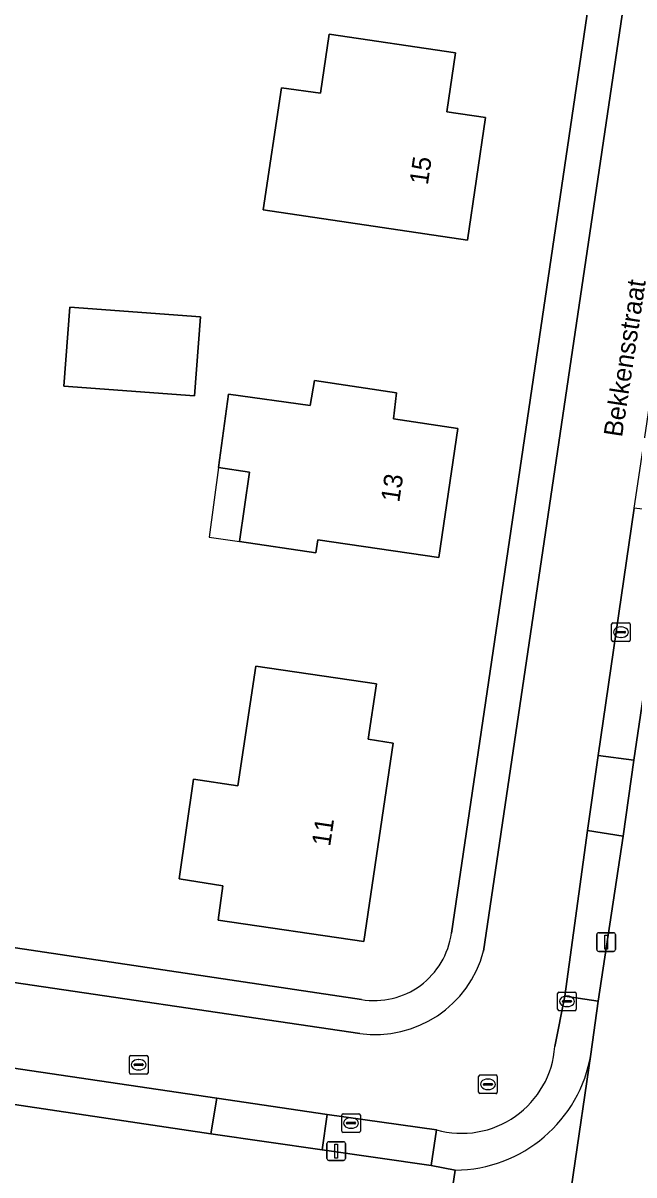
# Model space of a CAD drawing. Extents: x 164148 to 165261, y 382513 to 383432.
# Drawn here: x 164578.2 to 164610.9, y 383053.9 to 383115.5 of the extents above; entities that cross this region are included whole.
import ezdxf

# ---------------------------------------------------------------- set-up
doc = ezdxf.new("R2010")
doc.units = 0
for name, color, linetype in [('IMGEO_Erf', 7, 'Continuous'), ('IMGEO_Kolk', 7, 'Continuous'), ('IMGEO_Lichtmast', 7, 'Continuous'), ('IMGEO_Openbare_ruimte_label', 7, 'Continuous'), ('IMGEO_Pand', 7, 'Continuous'), ('IMGEO_Pand_nummerreeks', 7, 'Continuous'), ('IMGEO_Pand_overbouw', 7, 'Continuous'), ('IMGEO_Parkeervlak_open', 7, 'Continuous'), ('IMGEO_Rijbaan_lokaal_open', 7, 'Continuous'), ('IMGEO_Rioolput', 7, 'Continuous'), ('IMGEO_Voetpad_gesloten', 7, 'Continuous'), ('IMGEO_Voetpad_open', 7, 'Continuous')]:
    doc.layers.add(name, color=color, linetype=linetype)

msp = doc.modelspace()

# ---------------------------------------------------------------- linework, layer by layer
at = {"layer": 'IMGEO_Erf'}
for points in [[(164601.081, 383066.812), (164615.508, 383164.456)], [(164623.816, 383163.728), (164623.27, 383160.3), (164619.179, 383132.443), (164618.352, 383126.809), (164615.891, 383110.249), (164614.945, 383103.98), (164613.433, 383093.793), (164612.816, 383089.325), (164610.85, 383076.068), (164610.275, 383072.012), (164608.947, 383063.175), (164608.549, 383060.35), (164603.815, 383028.066), (164603.697, 383027.909), (164653.403, 383020.558), (164672.613, 383150.649)], [(164554.918, 383069.432), (164596.268, 383063.274)]]:
    msp.add_lwpolyline(points, dxfattribs=at)
for points in [[(164594.534, 383114.916), (164601.294, 383113.916), (164600.846, 383110.752), (164602.903, 383110.453), (164601.937, 383103.887), (164591.018, 383105.508), (164591.998, 383112.046), (164594.081, 383111.753)], [(164587.652, 383099.786), (164587.342, 383095.568), (164580.344, 383096.082), (164580.654, 383100.3)], [(164593.525, 383095.05), (164593.751, 383096.376), (164598.152, 383095.717), (164597.984, 383094.339), (164601.428, 383093.822), (164600.414, 383086.91), (164593.933, 383087.86), (164593.832, 383087.168), (164589.736, 383087.768), (164590.28, 383091.479), (164588.623, 383091.726), (164589.161, 383095.649)], [(164597.068, 383080.159), (164596.621, 383077.189), (164597.958, 383076.991), (164596.394, 383066.366), (164588.593, 383067.513), (164588.857, 383069.348), (164586.505, 383069.731), (164587.274, 383075.049), (164589.65, 383074.705), (164590.61, 383081.103)], [(164601.28, 383054.146), (164600.005, 383054.394), (164594.166, 383055.226), (164588.211, 383056.086), (164572.546, 383058.416), (164567.568, 383059.175), (164561.903, 383060.016), (164555.592, 383060.91), (164547.597, 383062.105), (164543.882, 383036.919), (164543.993, 383036.903), (164543.97, 383036.746), (164597.503, 383028.776), (164597.531, 383028.965)]]:
    msp.add_lwpolyline(points, close=True, dxfattribs=at)
msp.add_arc((164596.962, 383067.372), 4.157, 260.38548, 352.25318, dxfattribs=at)
at = {"layer": 'IMGEO_Kolk'}
for p, q in [((164609.657, 383082.494), (164609.657, 383083.346)), ((164609.732, 383083.42), (164610.584, 383083.42)), ((164610.145, 383083.2), (164610.17, 383083.2)), ((164610.658, 383083.346), (164610.658, 383082.494)), ((164609.916, 383082.914), (164609.916, 383082.926)), ((164610.354, 383082.877), (164609.956, 383082.877)), ((164609.959, 383082.963), (164610.357, 383082.963)), ((164610.168, 383082.64), (164610.143, 383082.64)), ((164610.4, 383082.926), (164610.4, 383082.914)), ((164610.584, 383082.42), (164609.732, 383082.42)), ((164606.767, 383062.745), (164606.767, 383063.597)), ((164606.842, 383063.671), (164607.694, 383063.671)), ((164607.255, 383063.451), (164607.28, 383063.451)), ((164607.768, 383063.597), (164607.768, 383062.745)), ((164607.026, 383063.165), (164607.026, 383063.177)), ((164607.464, 383063.128), (164607.066, 383063.128)), ((164607.069, 383063.214), (164607.467, 383063.214)), ((164607.278, 383062.891), (164607.253, 383062.891)), ((164607.51, 383063.177), (164607.51, 383063.165)), ((164607.694, 383062.671), (164606.842, 383062.671)), ((164595.211, 383056.236), (164595.211, 383057.088)), ((164595.286, 383057.162), (164596.138, 383057.162)), ((164595.47, 383056.656), (164595.47, 383056.668)), ((164595.908, 383056.619), (164595.51, 383056.619)), ((164595.513, 383056.705), (164595.911, 383056.705)), ((164595.699, 383056.942), (164595.724, 383056.942)), ((164595.954, 383056.668), (164595.954, 383056.656)), ((164596.212, 383057.088), (164596.212, 383056.236)), ((164596.138, 383056.162), (164595.286, 383056.162)), ((164595.722, 383056.382), (164595.697, 383056.382))]:
    msp.add_line(p, q, dxfattribs=at)
for points in [[(164609.657, 383082.494), (164609.657, 383083.346)], [(164609.732, 383083.42), (164610.584, 383083.42)], [(164610.658, 383083.346), (164610.658, 383082.494)], [(164610.584, 383082.42), (164609.732, 383082.42)], [(164606.767, 383062.745), (164606.767, 383063.597)], [(164606.842, 383063.671), (164607.694, 383063.671)], [(164607.768, 383063.597), (164607.768, 383062.745)], [(164607.694, 383062.671), (164606.842, 383062.671)], [(164595.211, 383056.236), (164595.211, 383057.088)], [(164595.286, 383057.162), (164596.138, 383057.162)], [(164596.212, 383057.088), (164596.212, 383056.236)], [(164596.138, 383056.162), (164595.286, 383056.162)]]:
    msp.add_lwpolyline(points, dxfattribs=at)
for centre, radius, start, end in [((164609.734, 383083.344), 0.0765, 91.55205, 178.44795), ((164609.734, 383083.344), 0.0765, 91.55205, 178.44795), ((164610.582, 383083.344), 0.0765, 1.55205, 88.44795), ((164610.582, 383083.344), 0.0765, 1.55205, 88.44795), ((164609.734, 383082.496), 0.0765, 181.55205, 268.44795), ((164609.734, 383082.496), 0.0765, 181.55205, 268.44795), ((164609.956, 383082.923), 0.0403, 85.87752, 175.75265), ((164609.953, 383082.913), 0.0366, 178.93798, 274.71019), ((164610.357, 383082.92), 0.043, 264.86636, 352.45326), ((164610.361, 383082.925), 0.0386, 1.73085, 96.63898), ((164610.582, 383082.496), 0.0765, 271.55205, 358.44795), ((164610.582, 383082.496), 0.0765, 271.55205, 358.44795), ((164606.844, 383063.595), 0.0765, 91.55205, 178.44795), ((164606.844, 383063.595), 0.0765, 91.55205, 178.44795), ((164607.692, 383063.595), 0.0765, 1.55205, 88.44795), ((164607.692, 383063.595), 0.0765, 1.55205, 88.44795), ((164607.066, 383063.174), 0.0403, 85.87752, 175.75265), ((164607.063, 383063.164), 0.0366, 178.93798, 274.71019), ((164607.467, 383063.171), 0.043, 264.86636, 352.45326), ((164607.471, 383063.176), 0.0386, 1.73085, 96.63898), ((164606.844, 383062.747), 0.0765, 181.55205, 268.44795), ((164606.844, 383062.747), 0.0765, 181.55205, 268.44795), ((164607.692, 383062.747), 0.0765, 271.55205, 358.44795), ((164607.692, 383062.747), 0.0765, 271.55205, 358.44795), ((164595.288, 383057.086), 0.0765, 91.55205, 178.44795), ((164595.288, 383057.086), 0.0765, 91.55205, 178.44795), ((164595.51, 383056.665), 0.0403, 85.87752, 175.75265), ((164595.507, 383056.655), 0.0366, 178.93798, 274.71019), ((164595.911, 383056.662), 0.043, 264.86636, 352.45326), ((164595.915, 383056.667), 0.0386, 1.73085, 96.63898), ((164596.136, 383057.086), 0.0765, 1.55205, 88.44795), ((164596.136, 383057.086), 0.0765, 1.55205, 88.44795), ((164595.288, 383056.238), 0.0765, 181.55205, 268.44795), ((164595.288, 383056.238), 0.0765, 181.55205, 268.44795), ((164596.136, 383056.238), 0.0765, 271.55205, 358.44795), ((164596.136, 383056.238), 0.0765, 271.55205, 358.44795)]:
    msp.add_arc(centre, radius, start, end, dxfattribs=at)
for centre, major_axis, ratio, start_param, end_param in [((164610.144, 383082.92), (-0.387, 0.002), 0.722429, 4.712389, 7.853982), ((164610.169, 383082.92), (-0.39, 0.002), 0.717154, 1.570796, 4.712389), ((164607.254, 383063.171), (-0.387, 0.002), 0.722429, 4.712389, 7.853982), ((164607.279, 383063.171), (-0.39, 0.002), 0.717154, 1.570796, 4.712389), ((164595.698, 383056.662), (-0.387, 0.002), 0.722429, 4.712389, 7.853982), ((164595.723, 383056.662), (-0.39, 0.002), 0.717154, 1.570796, 4.712389)]:
    msp.add_ellipse(centre, major_axis=major_axis, ratio=ratio, start_param=start_param, end_param=end_param, dxfattribs=at)
at = {"layer": 'IMGEO_Lichtmast'}
for p, q in [((164608.867, 383065.941), (164608.867, 383066.741)), ((164608.867, 383066.741), (164608.867, 383065.941)), ((164608.967, 383066.841), (164609.757, 383066.841)), ((164609.757, 383066.841), (164608.967, 383066.841)), ((164609.857, 383066.741), (164609.857, 383065.941)), ((164609.857, 383065.941), (164609.857, 383066.741)), ((164609.757, 383065.841), (164608.967, 383065.841)), ((164608.967, 383065.841), (164609.757, 383065.841)), ((164594.423, 383054.76), (164594.423, 383055.56)), ((164594.423, 383055.56), (164594.423, 383054.76)), ((164594.523, 383055.66), (164595.313, 383055.66)), ((164595.313, 383055.66), (164594.523, 383055.66)), ((164595.413, 383055.56), (164595.413, 383054.76)), ((164595.413, 383054.76), (164595.413, 383055.56)), ((164595.313, 383054.66), (164594.523, 383054.66)), ((164594.523, 383054.66), (164595.313, 383054.66))]:
    msp.add_line(p, q, dxfattribs=at)
for points in [[(164609.287, 383066.716), (164609.437, 383066.716), (164609.437, 383065.966), (164609.287, 383065.966), (164609.287, 383066.716)], [(164594.843, 383055.535), (164594.993, 383055.535), (164594.993, 383054.785), (164594.843, 383054.785), (164594.843, 383055.535)]]:
    msp.add_lwpolyline(points, dxfattribs=at)
for centre, start, end in [((164608.967, 383066.741), 90, 180), ((164608.967, 383066.741), 90, 180), ((164609.757, 383066.741), 0, 90), ((164609.757, 383066.741), 360, 90), ((164608.967, 383065.941), 180, 270), ((164608.967, 383065.941), 180, 270), ((164609.757, 383065.941), 270, 0), ((164609.757, 383065.941), 270, 0), ((164594.523, 383055.56), 90, 180), ((164594.523, 383055.56), 90, 180), ((164595.313, 383055.56), 0, 90), ((164595.313, 383055.56), 360, 90), ((164594.523, 383054.76), 180, 270), ((164594.523, 383054.76), 180, 270), ((164595.313, 383054.76), 270, 0), ((164595.313, 383054.76), 270, 0)]:
    msp.add_arc(centre, 0.1, start, end, dxfattribs=at)
at = {"layer": 'IMGEO_Pand'}
for points in [[(164601.937, 383103.887), (164602.903, 383110.453), (164600.846, 383110.752), (164601.294, 383113.916), (164594.534, 383114.916), (164594.081, 383111.753), (164591.998, 383112.046), (164591.018, 383105.508)], [(164587.342, 383095.568), (164587.652, 383099.786), (164580.654, 383100.3), (164580.344, 383096.082)], [(164588.623, 383091.726), (164590.28, 383091.479), (164589.736, 383087.768), (164593.832, 383087.168), (164593.933, 383087.86), (164600.414, 383086.91), (164601.428, 383093.822), (164597.984, 383094.339), (164598.152, 383095.717), (164593.751, 383096.376), (164593.525, 383095.05), (164589.161, 383095.649)], [(164596.394, 383066.366), (164597.958, 383076.991), (164596.621, 383077.189), (164597.068, 383080.159), (164590.61, 383081.103), (164589.65, 383074.705), (164587.274, 383075.049), (164586.505, 383069.731), (164588.857, 383069.348), (164588.593, 383067.513)]]:
    msp.add_lwpolyline(points, close=True, dxfattribs=at)
at = {"layer": 'IMGEO_Pand_overbouw'}
msp.add_lwpolyline([(164588.623, 383091.726), (164588.112, 383088.006), (164589.736, 383087.768), (164590.28, 383091.479)], close=True, dxfattribs=at)
at = {"layer": 'IMGEO_Parkeervlak_open'}
for points in [[(164610.85, 383076.068), (164612.816, 383089.325), (164610.859, 383089.558), (164608.944, 383076.319)], [(164610.275, 383072.012), (164608.365, 383072.304), (164607.151, 383063.443), (164608.947, 383063.175)], [(164588.211, 383056.086), (164588.521, 383057.995), (164572.816, 383060.315), (164572.546, 383058.416)], [(164600.284, 383056.301), (164594.437, 383057.126), (164594.166, 383055.226), (164600.005, 383054.394)]]:
    msp.add_lwpolyline(points, close=True, dxfattribs=at)
at = {"layer": 'IMGEO_Rijbaan_lokaal_open'}
for points in [[(164606.618, 383060.753), (164607.151, 383063.443), (164608.365, 383072.304), (164608.944, 383076.319), (164610.859, 383089.558), (164611.544, 383094.072), (164613.048, 383104.26), (164613.97, 383110.498), (164616.43, 383127.049), (164617.279, 383132.723), (164621.375, 383160.567), (164621.735, 383163.008), (164617.29, 383163.645), (164602.804, 383065.865)], [(164596.181, 383061.451), (164553.594, 383067.724)], [(164547.931, 383064.12), (164548.333, 383063.965), (164555.881, 383062.825), (164562.174, 383061.911), (164567.813, 383061.059), (164572.816, 383060.315), (164588.521, 383057.995), (164594.437, 383057.126), (164600.284, 383056.301)], [(164601.28, 383054.146), (164597.531, 383028.965), (164601.741, 383028.363), (164603.815, 383028.066), (164608.549, 383060.35)]]:
    msp.add_lwpolyline(points, dxfattribs=at)
for centre, radius, start, end in [((164597.01, 383067.383), 5.989, 262.04359, 345.32057), ((164601.638, 383061.106), 4.993, 254.26456, 355.94016), ((164601.24, 383061.553), 7.407, 270.30625, 350.65443)]:
    msp.add_arc(centre, radius, start, end, dxfattribs=at)
at = {"layer": 'IMGEO_Rioolput'}
for p, q in [((164583.847, 383059.355), (164583.847, 383060.207)), ((164583.922, 383060.281), (164584.774, 383060.281)), ((164584.106, 383059.775), (164584.106, 383059.787)), ((164584.544, 383059.738), (164584.146, 383059.738)), ((164584.149, 383059.824), (164584.547, 383059.824)), ((164584.335, 383060.061), (164584.36, 383060.061)), ((164584.59, 383059.787), (164584.59, 383059.775)), ((164584.848, 383060.207), (164584.848, 383059.355)), ((164584.774, 383059.281), (164583.922, 383059.281)), ((164584.358, 383059.501), (164584.333, 383059.501)), ((164602.539, 383058.308), (164602.539, 383059.16)), ((164602.614, 383059.234), (164603.466, 383059.234)), ((164603.54, 383059.16), (164603.54, 383058.308)), ((164602.798, 383058.728), (164602.798, 383058.74)), ((164603.236, 383058.691), (164602.838, 383058.691)), ((164602.841, 383058.777), (164603.239, 383058.777)), ((164603.05, 383058.454), (164603.025, 383058.454)), ((164603.027, 383059.014), (164603.052, 383059.014)), ((164603.282, 383058.74), (164603.282, 383058.728)), ((164603.466, 383058.234), (164602.614, 383058.234))]:
    msp.add_line(p, q, dxfattribs=at)
for points in [[(164583.847, 383059.355), (164583.847, 383060.207)], [(164583.922, 383060.281), (164584.774, 383060.281)], [(164584.848, 383060.207), (164584.848, 383059.355)], [(164584.774, 383059.281), (164583.922, 383059.281)], [(164602.539, 383058.308), (164602.539, 383059.16)], [(164602.614, 383059.234), (164603.466, 383059.234)], [(164603.54, 383059.16), (164603.54, 383058.308)], [(164603.466, 383058.234), (164602.614, 383058.234)]]:
    msp.add_lwpolyline(points, dxfattribs=at)
for centre, radius, start, end in [((164583.924, 383060.205), 0.0765, 91.55205, 178.44795), ((164583.924, 383060.205), 0.0765, 91.55205, 178.44795), ((164584.146, 383059.784), 0.0403, 85.87752, 175.75265), ((164584.143, 383059.774), 0.0366, 178.93798, 274.71019), ((164584.547, 383059.781), 0.043, 264.86636, 352.45326), ((164584.551, 383059.786), 0.0386, 1.73085, 96.63898), ((164584.772, 383060.205), 0.0765, 1.55205, 88.44795), ((164584.772, 383060.205), 0.0765, 1.55205, 88.44795), ((164583.924, 383059.357), 0.0765, 181.55205, 268.44795), ((164583.924, 383059.357), 0.0765, 181.55205, 268.44795), ((164584.772, 383059.357), 0.0765, 271.55205, 358.44795), ((164584.772, 383059.357), 0.0765, 271.55205, 358.44795), ((164602.616, 383059.158), 0.0765, 91.55205, 178.44795), ((164602.616, 383059.158), 0.0765, 91.55205, 178.44795), ((164603.464, 383059.158), 0.0765, 1.55205, 88.44795), ((164603.464, 383059.158), 0.0765, 1.55205, 88.44795), ((164602.838, 383058.737), 0.0403, 85.87752, 175.75265), ((164602.835, 383058.727), 0.0366, 178.93798, 274.71019), ((164603.239, 383058.734), 0.043, 264.86636, 352.45326), ((164603.243, 383058.739), 0.0386, 1.73085, 96.63898), ((164602.616, 383058.31), 0.0765, 181.55205, 268.44795), ((164602.616, 383058.31), 0.0765, 181.55205, 268.44795), ((164603.464, 383058.31), 0.0765, 271.55205, 358.44795), ((164603.464, 383058.31), 0.0765, 271.55205, 358.44795)]:
    msp.add_arc(centre, radius, start, end, dxfattribs=at)
for centre, major_axis, ratio, start_param, end_param in [((164584.334, 383059.781), (-0.387, 0.002), 0.722429, 4.712389, 7.853982), ((164584.359, 383059.781), (-0.39, 0.002), 0.717154, 1.570796, 4.712389), ((164603.026, 383058.734), (-0.387, 0.002), 0.722429, 4.712389, 7.853982), ((164603.051, 383058.734), (-0.39, 0.002), 0.717154, 1.570796, 4.712389)]:
    msp.add_ellipse(centre, major_axis=major_axis, ratio=ratio, start_param=start_param, end_param=end_param, dxfattribs=at)
at = {"layer": 'IMGEO_Voetpad_gesloten'}
for points in [[(164602.804, 383065.865), (164617.29, 383163.645), (164617.363, 383164.133), (164615.508, 383164.456), (164601.081, 383066.812)], [(164596.268, 383063.274), (164554.918, 383069.432)], [(164553.594, 383067.724), (164596.181, 383061.451)]]:
    msp.add_lwpolyline(points, dxfattribs=at)
for centre, radius, start, end in [((164596.962, 383067.372), 4.157, 260.38548, 352.25318), ((164597.01, 383067.383), 5.989, 262.04359, 345.32057)]:
    msp.add_arc(centre, radius, start, end, dxfattribs=at)
at = {"layer": 'IMGEO_Voetpad_open'}
for points in [[(164608.944, 383076.319), (164608.365, 383072.304), (164610.275, 383072.012), (164610.85, 383076.068)], [(164594.437, 383057.126), (164588.521, 383057.995), (164588.211, 383056.086), (164594.166, 383055.226)]]:
    msp.add_lwpolyline(points, close=True, dxfattribs=at)
for points in [[(164608.549, 383060.35), (164608.947, 383063.175), (164607.151, 383063.443), (164606.618, 383060.753)], [(164600.284, 383056.301), (164600.005, 383054.394), (164601.28, 383054.146)]]:
    msp.add_lwpolyline(points, dxfattribs=at)
for centre, radius, start, end in [((164601.638, 383061.106), 4.993, 254.26456, 355.94016), ((164601.24, 383061.553), 7.407, 270.30625, 350.65443)]:
    msp.add_arc(centre, radius, start, end, dxfattribs=at)

# ---------------------------------------------------------------- texts
at = {"layer": 'IMGEO_Openbare_ruimte_label'}
msp.add_text('Bekkensstraat', height=1, rotation=81.31915, dxfattribs=at).set_placement((164610.212, 383093.321))
at = {"layer": 'IMGEO_Pand_nummerreeks'}
for s, rotation, p in [('15', 81.62344, (164599.82, 383106.813)), ('13', 81.33795, (164598.289, 383089.834)), ('11', 81.62472, (164594.592, 383071.43))]:
    msp.add_text(s, height=1, rotation=rotation, dxfattribs=at).set_placement(p)

doc.saveas('drawing.dxf')
